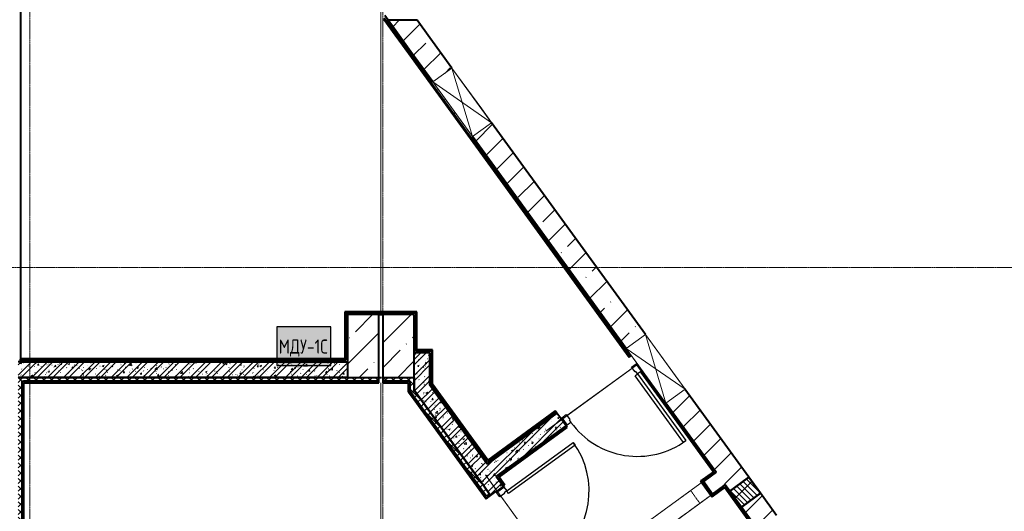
# Model space of a CAD drawing. Header units: millimetres. Extents: x -135639 to 224623, y -383017 to -59102.
# Tile 392 of 494: x 128484 to 141038, y -173727 to -167465. Entities that reach past the tile are written whole.
import ezdxf

# ---------------------------------------------------------------- set-up
doc = ezdxf.new("R2010")
doc.units = ezdxf.units.MM
for name, pattern in [('Линия сетки', [25, 20, -2.5, 0, -2.5]), ('Сверху', [3.96875, 2.38125, -1.5875]), ('Сверху_2_', [4.5, 3, -1.5]), ('Штрих_3_1_5_', [4.5, 3, -1.5]), ('Штриховая_ш3 п1_5', [4.5, 3, -1.5])]:
    doc.linetypes.add(name, pattern=pattern)
for name, color, linetype, lineweight in [('A-000-M_MASS', 7, 'Continuous', 18), ('A-200-M_WALL', 7, 'Continuous', 18), ('A-200-M_WALL_EXT', 7, 'Continuous', 18), ('A-200-M_WALL_INT', 7, 'Continuous', 18), ('A-200-M_WALL_PAT', 7, 'Continuous', 40), ('A-242-MB_STAIR', 7, 'Сверху_2_', 18), ('A-314-M_WINDOW', 7, 'Continuous', 18), ('A-314-M_WINDOW_OPEN', 7, 'Continuous', 18), ('A-325-M_DOOR', 7, 'Continuous', 18), ('A-325-M_DOOR__FRAME', 7, 'Continuous', 30), ('A-325-M_DOOR_OPENING', 7, 'Continuous', 18), ('A-325-M_DOOR_PANEL', 7, 'Continuous', 30), ('S-280-M_COLUMN', 7, 'Continuous', 18), ('S-280-M_STRUCT_FRAME', 7, 'Continuous', 18), ('Z-030-M_GRID', 7, 'Continuous', 9), ('Z-060-M_DETAIL', 7, 'Continuous', 18), ('Арматура воздуховодов', 7, 'Continuous', 18), ('ОС', 5, 'Continuous', 25)]:
    doc.layers.add(name, color=color, linetype=linetype, lineweight=lineweight)
doc.layers.add('A-010-M_ROOM_SEPARATION', color=4, linetype='Штриховая_ш3 п1_5', lineweight=40, true_color=0x00ffff)
doc.layers.add('ССПС', color=5, linetype='Continuous')
doc.styles.add('1111', font='isocpeur.ttf')
pattern_1 = [(50, (0, 0), (218.62117, -19.1268), [22.86, -251.46]), (355, (0, 0), (-42.29187, 229.2684), [18.288, -201.168]), (100.451, (18.22, -1.6), (176.33107, 210.13963), [19.428, -213.708]), (46.184, (0, 60.96), (325.29495, -50.45164), [34.29, -377.19]), (96.636, (27.1, 56.76), (284.883, 296.91266), [29.142, -320.562]), (351.184, (0, 60.96), (284.8858, 296.9107), [27.432, -301.752]), (21, (30.48, 45.72), (181.93753, -122.71832), [22.86, -251.46]), (326, (30.48, 45.72), (74.16223, 221.02618), [18.288, -201.168]), (71.451, (45.64, 35.5), (256.10035, 98.30526), [19.428, -213.708]), (37.5, (0, 0), (3.70639, 101.465895), [3.353, -195.377, 3.353, -200.863, -201.93]), (37.5, (0, 0), (3.70639, 101.465895), [-402.946, 3.353, -198.577]), (7.5, (0, 0), (80.18358, 120.21653), [3.353, -113.081, 3.353, -190.805, -76.962]), (7.5, (0, 0), (80.18358, 120.21653), [-310.591, 3.353, -73.609]), (327.5, (-67.97, 0), (162.708646, -6.87497), [3.353, -72.847, 3.353, -234.391, -315.468]), (327.5, (-67.97, 0), (162.708646, -6.87497), [-313.944, 3.353, -312.115]), (317.5, (-98.45, 0), (177.75468, 30.51183), [3.353, -95.707, 3.353, -154.534, -224.028]), (317.5, (-98.45, 0), (177.75468, 30.51183), [-256.946, 3.353, -220.675])]
pattern_2 = [(45, (0, 0), (-101.02788, 101.02788), []), (45, (67.35, 0), (-101.02788, 101.02788), [])]
pattern_3 = [(45, (0, 0), (-49.497475, 49.497475), []), (135, (0, 0), (-49.497475, -49.497475), [])]
pattern_4 = [(0, (0, 0), (406.4, 101.6), [33.528, -271.272, 33.528, -271.272, -1625.6]), (0, (0, 0), (406.4, 101.6), [-609.6, 33.528, -576.072, 33.528, -271.272, -711.2]), (0, (0, 0), (406.4, 101.6), [-1524, 33.528, -169.672, 33.528, -474.472]), (120, (152.4, 50.8), (-291.18818, 301.152724), [33.528, -271.272, 33.528, -271.272, -1625.6]), (120, (152.4, 50.8), (-291.18818, 301.152724), [-609.6, 33.528, -576.072, 33.528, -271.272, -711.2]), (120, (152.4, 50.8), (-291.18818, 301.152724), [-1524, 33.528, -169.672, 33.528, -474.472]), (240, (203.2, 254), (-115.21182, -402.752724), [33.528, -271.272, 33.528, -271.272, -1625.6]), (240, (203.2, 254), (-115.21182, -402.752724), [-609.6, 33.528, -576.072, 33.528, -271.272, -711.2]), (240, (203.2, 254), (-115.21182, -402.752724), [-1524, 33.528, -169.672, 33.528, -474.472])]
pattern_5 = [(45, (0, 0), (-314.309, 314.309), []), (45, (314.3, 0), (-314.309, 314.309), [555.625, -111.125, 3.353, -107.772])]

# ---------------------------------------------------------------- blocks, each defined once
blk = doc.blocks.new('101_Дверь_Однопольная - _ПЧ_Мет_1000х2000_ЛК_EIS60_Пр-4455844-B1_-7_650_')
at = {"layer": 'A-325-M_DOOR', "color": 253, "lineweight": 30, "true_color": 0xaaaaaa}
for p, q in [((-600, 100), (-585, 100)), ((-585, 100), (-585, -15)), ((585, -15), (585, 100)), ((585, 100), (600, 100)), ((600, 100), (600, -15)), ((-585, -15), (-600, -15)), ((600, -15), (585, -15))]:
    blk.add_line(p, q, dxfattribs=at)
at = {"layer": 'A-325-M_DOOR__FRAME', "color": 253, "true_color": 0xaaaaaa}
for p, q in [((-585, 100), (-525, 100)), ((-585, -15), (-585, 100)), ((-525, 100), (-525, 60)), ((-525, 60), (-515, 60)), ((-515, 60), (-515, -15)), ((515, 60), (525, 60)), ((515, -15), (515, 60)), ((525, 100), (585, 100)), ((525, 60), (525, 100)), ((585, 100), (585, -15)), ((-515, -15), (-585, -15)), ((585, -15), (515, -15))]:
    blk.add_line(p, q, dxfattribs=at)
at = {"layer": 'A-325-M_DOOR_PANEL', "color": 253, "true_color": 0xaaaaaa}
for p, q in [((-525, 1150), (-485, 1150)), ((-525, 100), (-525, 1150)), ((-485, 1150), (-485, 100)), ((-485, 100), (-525, 100))]:
    blk.add_line(p, q, dxfattribs=at)
blk.add_arc((-525, 100), 1050, 0, 90, dxfattribs=at)
blk = doc.blocks.new('101_Дверь_Однопольная - _ПЧ_Мет_1000х2000_ЛК_EIS60_Пр-4455475-B1_-7_650_')
at = {"layer": 'A-325-M_DOOR', "color": 253, "lineweight": 30, "true_color": 0xaaaaaa}
for p, q in [((-600, 100), (-585, 100)), ((-600, -15), (-600, 100)), ((-585, 100), (-585, -15)), ((585, -15), (585, 100)), ((585, 100), (600, 100)), ((600, 100), (600, -15)), ((-585, -15), (-600, -15)), ((600, -15), (585, -15))]:
    blk.add_line(p, q, dxfattribs=at)
at = {"layer": 'A-325-M_DOOR__FRAME', "color": 253, "true_color": 0xaaaaaa}
for p, q in [((-585, 100), (-525, 100)), ((-585, -15), (-585, 100)), ((-525, 100), (-525, 60)), ((-525, 60), (-515, 60)), ((-515, 60), (-515, -15)), ((515, 60), (525, 60)), ((515, -15), (515, 60)), ((525, 100), (585, 100)), ((525, 60), (525, 100)), ((585, 100), (585, -15)), ((-515, -15), (-585, -15)), ((585, -15), (515, -15))]:
    blk.add_line(p, q, dxfattribs=at)
at = {"layer": 'A-325-M_DOOR_PANEL', "color": 253, "true_color": 0xaaaaaa}
for p, q in [((-525, 1150), (-485, 1150)), ((-525, 100), (-525, 1150)), ((-485, 1150), (-485, 100)), ((-485, 100), (-525, 100))]:
    blk.add_line(p, q, dxfattribs=at)
blk.add_arc((-525, 100), 1050, 0, 90, dxfattribs=at)
blk = doc.blocks.new('ПР - _ПЧ_1200_200_Оп250-0_Шаг300_Арм16_Арм10-3254951-B1_-7_650_')
at = {"layer": 'S-280-M_STRUCT_FRAME', "color": 21, "true_color": 0xffaaaa}
for p, q in [((-600, 0), (850, 0)), ((-515, 0), (515, 0)), ((-515, 0), (515, 0)), ((600, 0), (850, 0))]:
    blk.add_line(p, q, dxfattribs=at)
blk = doc.blocks.new('ПР - _ПЧ_1200_200_Оп250-250_Шаг300_Арм16_Арм10-3250725-B1_-7_650_')
at = {"layer": 'S-280-M_STRUCT_FRAME', "color": 21, "true_color": 0xffaaaa}
for p, q in [((-850, 0), (850, 0)), ((-850, 0), (-600, 0)), ((-515, 0), (515, 0)), ((-515, 0), (515, 0)), ((600, 0), (850, 0))]:
    blk.add_line(p, q, dxfattribs=at)
blk = doc.blocks.new('180_ДефШов_ОснЛиния_ - Накладной профиль шир_ 50 мм Пол-3671940-B1_-7_650_')
at = {"layer": 'A-000-M_MASS', "color": 253, "true_color": 0xaaaaaa}
blk.add_line((35, 0), (4965, 0), dxfattribs=at)
blk = doc.blocks.new('180_ДефШов_ОснЛиния_ - Накладной профиль шир_ 50 мм Пол-3770030-B1_-7_650_')
at = {"layer": 'A-000-M_MASS', "color": 253, "true_color": 0xaaaaaa}
blk.add_line((0, 0), (4258, 0), dxfattribs=at)
blk = doc.blocks.new('135_SLK_GD_AR_rvt-1-B1_-7_650_')
at = {"layer": 'A-200-M_WALL_PAT', "lineweight": 9, "true_color": 0xaaaaaa}
h = blk.add_hatch(dxfattribs=at)
h.set_pattern_fill('FP_11', color=253, style=0, pattern_type=2)
h.set_pattern_definition(pattern_4)
h.paths.add_polyline_path([(141593, 24936), (141609, 24948), (141439, 25183), (141422, 25171)])
h = blk.add_hatch(dxfattribs=at)
h.set_pattern_fill('FP_11', color=253, style=0, pattern_type=2)
h.set_pattern_definition(pattern_4)
h.paths.add_polyline_path([(144405, 21066), (144421, 21078), (141609, 24948), (141593, 24936), (144355, 21134)])
h = blk.add_hatch(dxfattribs=at)
h.set_pattern_fill('FP_11', color=253, style=0, pattern_type=2)
h.set_pattern_definition(pattern_4)
h.paths.add_polyline_path([(141005, 21600), (141232, 21600), (141232, 21620), (140800, 21620), (140800, 21600)])
h = blk.add_hatch(dxfattribs=at)
h.set_pattern_fill('FP_11', color=253, style=0, pattern_type=2)
h.set_pattern_definition(pattern_4)
h.paths.add_polyline_path([(141650, 21600), (141670, 21600), (141670, 21620), (141232, 21620), (141232, 21600), (141250, 21600)])
h = blk.add_hatch(dxfattribs=at)
h.set_pattern_fill('FP_11', color=253, style=0, pattern_type=2)
h.set_pattern_definition(pattern_4)
h.paths.add_polyline_path([(141670, 21115), (141670, 21600), (141650, 21600), (141650, 21115)])
h = blk.add_hatch(dxfattribs=at)
h.set_pattern_fill('FP_1', color=253, style=0, pattern_type=2)
h.set_pattern_definition(pattern_1)
h.paths.add_polyline_path([(141850, 20363), (141850, 21115), (141650, 21115), (141650, 20638), (141792, 20443)])
h = blk.add_hatch(dxfattribs=at)
h.set_pattern_fill('FP_2', color=253, style=0, pattern_type=2)
h.set_pattern_definition(pattern_2)
h.paths.add_polyline_path([(141850, 20363), (141850, 21115), (141650, 21115), (141650, 20638), (141792, 20443)])
h = blk.add_hatch(dxfattribs=at)
h.set_pattern_fill('FP_11', color=253, style=0, pattern_type=2)
h.set_pattern_definition(pattern_4)
h.paths.add_polyline_path([(141685, 21115), (141870, 21115), (141870, 21135), (141670, 21135), (141670, 21115)])
h = blk.add_hatch(dxfattribs=at)
h.set_pattern_fill('FP_11', color=253, style=0, pattern_type=2)
h.set_pattern_definition(pattern_4)
h.paths.add_polyline_path([(141870, 20676), (141870, 21115), (141850, 21115), (141850, 20703)])
h = blk.add_hatch(dxfattribs=at)
h.set_pattern_fill('FP_1', color=253, style=0, pattern_type=2)
h.set_pattern_definition(pattern_1)
h.paths.add_polyline_path([(140780, 20800), (140800, 20800), (140800, 21000), (136600, 21000), (136600, 20800), (140735, 20800)])
h = blk.add_hatch(dxfattribs=at)
h.set_pattern_fill('FP_2', color=253, style=0, pattern_type=2)
h.set_pattern_definition(pattern_2)
h.paths.add_polyline_path([(140780, 20800), (140800, 20800), (140800, 21000), (136600, 21000), (136600, 20800), (140735, 20800)])
h = blk.add_hatch(dxfattribs=at)
h.set_pattern_fill('FP_11', color=253, style=0, pattern_type=2)
h.set_pattern_definition(pattern_4)
h.paths.add_polyline_path([(140765, 21000), (140780, 21000), (140780, 21020), (136620, 21020), (136620, 21000), (140735, 21000)])
h = blk.add_hatch(dxfattribs=at)
h.set_pattern_fill('FP_11', color=253, style=0, pattern_type=2)
h.set_pattern_definition(pattern_4)
h.paths.add_polyline_path([(145471, 19598), (145488, 19609), (144559, 20888), (144543, 20876), (145469, 19602)])
h = blk.add_hatch(dxfattribs=at)
h.set_pattern_fill('FP_10', color=253, style=0, pattern_type=2)
h.set_pattern_definition(pattern_3)
h.paths.add_polyline_path([(136600, 15600), (136650, 15600), (136650, 20800), (136600, 20800), (136600, 16451)])
h = blk.add_hatch(dxfattribs=at)
h.set_pattern_fill('FP_10', color=253, style=0, pattern_type=2)
h.set_pattern_definition(pattern_3)
h.paths.add_polyline_path([(141200, 20750), (141200, 20800), (136650, 20800), (136650, 20750), (141005, 20750)])
at = {"layer": 'A-200-M_WALL_PAT', "lineweight": 9, "true_color": 0xd2d2d2}
h = blk.add_hatch(dxfattribs=at)
h.set_pattern_fill('FP_11', color=254, style=0, pattern_type=2)
h.set_pattern_definition(pattern_4)
h.paths.add_polyline_path([(136650, 15600), (136670, 15600), (136670, 20750), (136650, 20750), (136650, 16451)])
h = blk.add_hatch(dxfattribs=at)
h.set_pattern_fill('FP_11', color=254, style=0, pattern_type=2)
h.set_pattern_definition(pattern_4)
h.paths.add_polyline_path([(141200, 20730), (141200, 20750), (136670, 20750), (136671, 20730), (141005, 20730)])
at = {"layer": 'A-200-M_WALL_PAT', "lineweight": 9, "true_color": 0xaaaaaa}
h = blk.add_hatch(dxfattribs=at)
h.set_pattern_fill('FP_10', color=253, style=0, pattern_type=2)
h.set_pattern_definition(pattern_3)
h.paths.add_polyline_path([(141580, 20750), (141600, 20750), (141600, 20800), (141250, 20800), (141250, 20750), (141579, 20750)])
at = {"layer": 'A-200-M_WALL_PAT', "lineweight": 9, "true_color": 0xd2d2d2}
h = blk.add_hatch(dxfattribs=at)
h.set_pattern_fill('FP_11', color=254, style=0, pattern_type=2)
h.set_pattern_definition(pattern_4)
h.paths.add_polyline_path([(141250, 20730), (141580, 20730), (141579, 20750), (141250, 20750)])
at = {"layer": 'A-200-M_WALL_PAT', "lineweight": 9, "true_color": 0xaaaaaa}
h = blk.add_hatch(dxfattribs=at)
h.set_pattern_fill('FP_10', color=253, style=0, pattern_type=2)
h.set_pattern_definition(pattern_3)
h.paths.add_polyline_path([(141650, 20553), (141650, 20800), (141600, 20800), (141600, 20622)])
at = {"layer": 'A-200-M_WALL_PAT', "lineweight": 9, "true_color": 0xd2d2d2}
h = blk.add_hatch(dxfattribs=at)
h.set_pattern_fill('FP_11', color=254, style=0, pattern_type=2)
h.set_pattern_definition(pattern_4)
h.paths.add_polyline_path([(147135, 12970), (147151, 12981), (143302, 18280), (143342, 18309), (143331, 18325), (143274, 18284), (147107, 13009)])
h.paths.add_polyline_path([(142567, 19257), (142624, 19298), (142612, 19314), (142572, 19285), (141600, 20622), (141600, 20586), (142189, 19778)])
at = {"layer": 'A-200-M_WALL_PAT', "lineweight": 9, "true_color": 0xaaaaaa}
h = blk.add_hatch(dxfattribs=at)
h.set_pattern_fill('FP_10', color=253, style=0, pattern_type=2)
h.set_pattern_definition(pattern_3)
h.paths.add_polyline_path([(147140, 12998), (147180, 13027), (143342, 18309), (143302, 18280), (147107, 13043)])
h.paths.add_polyline_path([(142572, 19285), (142612, 19314), (141650, 20638), (141650, 20553), (142213, 19778)])
h = blk.add_hatch(dxfattribs=at)
h.set_pattern_fill('FP_1', color=253, style=0, pattern_type=2)
h.set_pattern_definition(pattern_1)
h.paths.add_polyline_path([(142419, 19580), (142581, 19698), (141850, 20703), (141850, 20363), (142275, 19778)])
h = blk.add_hatch(dxfattribs=at)
h.set_pattern_fill('FP_2', color=253, style=0, pattern_type=2)
h.set_pattern_definition(pattern_2)
h.paths.add_polyline_path([(142419, 19580), (142581, 19698), (141850, 20703), (141850, 20363), (142275, 19778)])
h = blk.add_hatch(dxfattribs=at)
h.set_pattern_fill('FP_11', color=253, style=0, pattern_type=2)
h.set_pattern_definition(pattern_4)
h.paths.add_polyline_path([(142581, 19698), (142597, 19709), (141870, 20710), (141870, 20676), (142522, 19778)])
h = blk.add_hatch(dxfattribs=at)
h.set_pattern_fill('FP_1', color=253, style=0, pattern_type=2)
h.set_pattern_definition(pattern_1)
h.paths.add_polyline_path([(142537, 19418), (143588, 20182), (143471, 20344), (142419, 19580)])
h = blk.add_hatch(dxfattribs=at)
h.set_pattern_fill('FP_2', color=253, style=0, pattern_type=2)
h.set_pattern_definition(pattern_2)
h.paths.add_polyline_path([(142537, 19418), (143588, 20182), (143471, 20344), (142419, 19580)])
h = blk.add_hatch(dxfattribs=at)
h.set_pattern_fill('FP_11', color=253, style=0, pattern_type=2)
h.set_pattern_definition(pattern_4)
h.paths.add_polyline_path([(142597, 19709), (143471, 20344), (143459, 20360), (142585, 19725)])
h = blk.add_hatch(dxfattribs=at)
h.set_pattern_fill('FP_11', color=253, style=0, pattern_type=2)
h.set_pattern_definition(pattern_4)
h.paths.add_polyline_path([(142710, 19520), (143600, 20166), (143588, 20182), (142698, 19536)])
h = blk.add_hatch(dxfattribs=at)
h.set_pattern_fill('FP_11', color=253, style=0, pattern_type=2)
h.set_pattern_definition(pattern_4)
h.paths.add_polyline_path([(145338, 19476), (145499, 19593), (145488, 19609), (145326, 19492)])
h = blk.add_hatch(dxfattribs=at)
h.set_pattern_fill('FP_1', color=253, style=0, pattern_type=2)
h.set_pattern_definition(pattern_1)
h.paths.add_polyline_path([(143477, 18124), (143639, 18241), (143492, 18444), (143331, 18325), (143342, 18309)])
h.paths.add_polyline_path([(142625, 19297), (142786, 19414), (142698, 19536), (142537, 19418), (142624, 19298)])
h = blk.add_hatch(dxfattribs=at)
h.set_pattern_fill('FP_2', color=253, style=0, pattern_type=2)
h.set_pattern_definition(pattern_2)
h.paths.add_polyline_path([(143477, 18124), (143639, 18241), (143492, 18444), (143331, 18325), (143342, 18309)])
h.paths.add_polyline_path([(142625, 19297), (142786, 19414), (142698, 19536), (142537, 19418), (142624, 19298)])
h = blk.add_hatch(dxfattribs=at)
h.set_pattern_fill('FP_11', color=253, style=0, pattern_type=2)
h.set_pattern_definition(pattern_4)
h.paths.add_polyline_path([(143627, 18258), (143643, 18269), (143508, 18455), (143492, 18444), (143624, 18262)])
h.paths.add_polyline_path([(142786, 19414), (142803, 19426), (142726, 19531), (142710, 19520), (142713, 19515)])
h = blk.add_hatch(dxfattribs=at)
h.set_pattern_fill('FP_11', color=253, style=0, pattern_type=2)
h.set_pattern_definition(pattern_4)
h.paths.add_polyline_path([(145439, 19302), (145455, 19314), (145326, 19492), (145310, 19480)])
h = blk.add_hatch(dxfattribs=at)
h.set_pattern_fill('FP_11', color=253, style=0, pattern_type=2)
h.set_pattern_definition(pattern_4)
h.paths.add_polyline_path([(145451, 19286), (145613, 19404), (145601, 19420), (145439, 19302)])
h = blk.add_hatch(dxfattribs=at)
h.set_pattern_fill('FP_11', color=253, style=0, pattern_type=2)
h.set_pattern_definition(pattern_4)
h.paths.add_polyline_path([(148998, 14744), (149014, 14755), (145617, 19432), (145601, 19420), (148995, 14748)])
at = {"layer": 'A-010-M_ROOM_SEPARATION', "color": 131, "linetype": 'Штрих_3_1_5_', "true_color": 0xaaffff}
blk.add_line((141200, 20800), (141250, 20800), dxfattribs=at)
at = {"layer": 'A-200-M_WALL', "color": 253, "lineweight": 40, "true_color": 0xaaaaaa}
for p, q in [((141269, 25382), (141422, 25171)), ((141422, 25171), (141593, 24936)), ((141593, 24936), (144405, 21066)), ((140780, 21620), (140780, 21020)), ((140780, 21620), (140800, 21620)), ((141232, 21620), (140800, 21620)), ((141670, 21620), (141232, 21620)), ((141670, 21620), (141670, 21600)), ((141670, 21135), (141670, 21600)), ((141670, 21115), (141650, 21115)), ((141650, 21115), (141670, 21115)), ((141685, 21135), (141670, 21135)), ((141685, 21115), (141670, 21115)), ((141870, 21135), (141685, 21135)), ((141850, 21115), (141685, 21115)), ((141850, 20703), (141850, 21115)), ((141850, 21115), (141850, 20703)), ((141870, 21135), (141870, 21115)), ((141870, 20710), (141870, 21115)), ((136635, 21020), (136620, 21020)), ((136620, 21000), (136635, 21000)), ((140765, 21020), (136635, 21020)), ((140735, 21000), (136635, 21000)), ((136635, 21000), (140735, 21000)), ((140765, 21000), (140735, 21000)), ((140735, 21000), (140765, 21000)), ((140780, 21020), (140765, 21020)), ((140765, 21000), (140780, 21000)), ((140780, 21000), (140800, 21000)), ((144543, 20876), (145469, 19602)), ((136650, 20750), (136650, 15600)), ((136650, 20750), (136670, 20750)), ((136670, 20750), (136671, 20750)), ((136670, 20730), (136670, 15600)), ((136670, 20730), (136671, 20730)), ((141200, 20750), (136671, 20750)), ((141200, 20730), (136671, 20730)), ((141579, 20750), (141250, 20750)), ((141579, 20730), (141250, 20730)), ((141579, 20750), (141580, 20750)), ((141579, 20730), (141580, 20730)), ((141580, 20750), (141600, 20750)), ((141580, 20616), (141580, 20730)), ((141600, 20622), (141600, 20750)), ((141580, 20616), (141579, 20617)), ((141579, 20617), (141579, 20615)), ((141579, 20615), (141580, 20614)), ((141600, 20588), (141580, 20616)), ((141580, 20614), (141580, 20616)), ((141650, 20553), (141600, 20622)), ((141885, 20689), (141870, 20710)), ((141870, 20676), (141885, 20655)), ((142585, 19725), (141885, 20689)), ((142581, 19698), (141885, 20655)), ((141885, 20655), (142581, 19698)), ((141600, 20586), (141600, 20588)), ((141650, 20519), (141600, 20588)), ((141600, 20586), (141650, 20518)), ((141650, 20553), (142572, 19285)), ((141650, 20519), (142567, 19257)), ((143459, 20360), (142597, 19734)), ((143471, 20344), (142609, 19718)), ((142609, 19718), (143471, 20344)), ((142698, 19536), (143588, 20182)), ((143588, 20182), (142698, 19536)), ((142726, 19531), (143600, 20166)), ((142597, 19734), (142585, 19725)), ((142597, 19709), (142609, 19718)), ((145471, 19598), (145326, 19492)), ((145469, 19602), (145471, 19598)), ((142710, 19520), (142713, 19515)), ((142786, 19414), (142713, 19515)), ((142713, 19515), (142786, 19414)), ((142729, 19527), (142726, 19531)), ((142803, 19426), (142729, 19527)), ((145310, 19480), (145326, 19492)), ((145310, 19480), (145439, 19302)), ((142537, 19418), (142612, 19314)), ((142612, 19314), (142537, 19418)), ((145451, 19286), (145609, 19401)), ((145609, 19401), (145613, 19404)), ((145613, 19404), (148995, 14748)), ((142567, 19257), (142624, 19298)), ((142572, 19285), (142612, 19314)), ((142612, 19314), (142624, 19298)), ((142624, 19298), (142612, 19314)), ((142624, 19298), (142625, 19297)), ((142625, 19297), (142624, 19298)), ((145451, 19286), (145439, 19302))]:
    blk.add_line(p, q, dxfattribs=at)
at = {"layer": 'A-200-M_WALL_INT', "color": 253, "lineweight": 40, "true_color": 0xaaaaaa}
for p, q in [((136635, 23252), (136635, 25548)), ((141264, 25364), (141410, 25162)), ((141439, 25183), (141275, 25408)), ((141410, 25162), (141581, 24927)), ((141609, 24948), (141439, 25183)), ((141581, 24927), (144393, 21057)), ((141888, 24564), (141609, 24948)), ((144355, 21168), (142394, 23868)), ((136635, 22998), (136635, 23252)), ((136635, 21035), (136635, 22998)), ((140780, 21635), (140765, 21635)), ((140765, 21635), (140765, 21035)), ((140800, 21635), (140780, 21635)), ((141232, 21635), (140800, 21635)), ((141200, 21600), (141232, 21600)), ((141685, 21635), (141232, 21635)), ((141232, 21600), (141250, 21600)), ((141685, 21620), (141685, 21635)), ((141685, 21600), (141685, 21620)), ((141685, 21150), (141685, 21600)), ((141885, 21150), (141685, 21150)), ((141885, 21135), (141885, 21150)), ((141885, 21115), (141885, 21135)), ((141885, 20715), (141885, 21115)), ((136635, 21000), (136600, 21000)), ((140765, 21035), (136635, 21035)), ((144393, 21057), (144421, 21078)), ((144539, 20873), (145465, 19599)), ((136600, 20800), (140800, 20800)), ((136650, 20800), (136600, 20800)), ((136671, 20800), (136650, 20800)), ((140800, 20800), (136671, 20800)), ((136671, 15600), (136671, 20729)), ((136671, 20729), (141200, 20729)), ((141200, 20729), (141200, 20800)), ((141250, 20800), (141250, 20729)), ((141250, 20729), (141579, 20729)), ((141579, 20729), (141579, 20615)), ((141650, 20800), (141650, 20638)), ((141650, 20638), (141650, 20800)), ((142589, 19746), (141885, 20715)), ((141579, 20615), (141650, 20518)), ((142537, 19418), (141650, 20638)), ((141650, 20638), (141850, 20363)), ((141885, 20655), (141850, 20703)), ((141850, 20703), (141870, 20676)), ((141650, 20518), (142567, 19255)), ((145485, 19614), (144861, 20473)), ((141850, 20363), (142419, 19580)), ((143450, 20372), (142589, 19746)), ((143471, 20344), (143450, 20372)), ((143521, 20275), (143471, 20344)), ((142733, 19530), (143603, 20162)), ((143603, 20162), (143588, 20182)), ((142609, 19718), (142581, 19698)), ((142581, 19698), (142597, 19709)), ((145465, 19599), (145323, 19496)), ((145338, 19476), (145499, 19593)), ((145488, 19609), (145485, 19614)), ((145499, 19593), (145488, 19609)), ((142419, 19580), (142537, 19418)), ((142713, 19515), (142698, 19536)), ((142698, 19536), (142710, 19520)), ((142807, 19429), (142733, 19530)), ((145307, 19484), (145303, 19481)), ((145303, 19481), (145435, 19299)), ((145323, 19496), (145307, 19484)), ((145455, 19314), (145338, 19476)), ((142625, 19297), (142693, 19347)), ((142786, 19414), (142807, 19429)), ((145450, 19279), (145611, 19397)), ((145597, 19417), (145455, 19314)), ((145601, 19420), (145597, 19417)), ((145617, 19432), (145601, 19420)), ((145611, 19397), (148991, 14745)), ((145676, 19351), (145617, 19432)), ((145823, 19148), (145676, 19351)), ((142567, 19255), (142625, 19297)), ((145435, 19299), (145447, 19283)), ((145447, 19283), (145450, 19279)), ((146028, 18865), (145823, 19148))]:
    blk.add_line(p, q, dxfattribs=at)
at = {"layer": 'A-242-MB_STAIR', "color": 253, "linetype": 'Сверху', "true_color": 0xaaaaaa}
for p, q in [((145617, 19432), (143756, 18080)), ((145176, 19358), (143962, 18477)), ((145293, 19196), (145176, 19358)), ((145617, 19432), (145293, 19196)), ((146616, 18056), (145617, 19432)), ((146264, 18542), (145617, 19432))]:
    blk.add_line(p, q, dxfattribs=at)
at = {"layer": 'A-000-M_MASS', "color": 253, "lineweight": 18, "true_color": 0xaaaaaa, "rotation": 269.9999999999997}
for name, p in [('180_ДефШов_ОснЛиния_ - Накладной профиль шир_ 50 мм Пол-3671940-B1_-7_650_', (141225, 26600)), ('180_ДефШов_ОснЛиния_ - Накладной профиль шир_ 50 мм Пол-3770030-B1_-7_650_', (141225, 20729))]:
    blk.add_blockref(name, p, dxfattribs=at)
at = {"layer": 'A-325-M_DOOR', "color": 253, "lineweight": 18, "true_color": 0xaaaaaa}
for name, p, rotation in [('101_Дверь_Однопольная - _ПЧ_Мет_1000х2000_ЛК_EIS60_Пр-4455844-B1_-7_650_', (144015, 20616), 215.9999999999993), ('101_Дверь_Однопольная - _ПЧ_Мет_1000х2000_ЛК_EIS60_Пр-4455475-B1_-7_650_', (143058, 18870), 305.9999999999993)]:
    blk.add_blockref(name, p, dxfattribs=dict(at, rotation=rotation))
at = {"layer": 'S-280-M_STRUCT_FRAME', "color": 253, "lineweight": 18, "true_color": 0xaaaaaa}
for name, p, rotation in [('ПР - _ПЧ_1200_200_Оп250-0_Шаг300_Арм16_Арм10-3254951-B1_-7_650_', (144015, 20616), 215.9999999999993), ('ПР - _ПЧ_1200_200_Оп250-250_Шаг300_Арм16_Арм10-3250725-B1_-7_650_', (143058, 18870), 305.9999999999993)]:
    blk.add_blockref(name, p, dxfattribs=dict(at, rotation=rotation))
blk = doc.blocks.new('Бетон-Прямоугольная-Колонна - CLM_Подземные этажи_В40-400х800-1249894-B1_-7_650_')
at = {"layer": 'S-280-M_COLUMN', "lineweight": 9, "true_color": 0xaaaaaa}
h = blk.add_hatch(dxfattribs=at)
h.set_pattern_fill('FP_44', color=253, style=0, pattern_type=2)
h.set_pattern_definition([(45, (-141450, -21200), (-314.309, 314.309), []), (45, (-141135.7, -21200), (-314.309, 314.309), [555.625, -111.125, 3.353, -107.772])])
h.paths.add_polyline_path([(200, -400), (200, 400), (-200, 400), (-200, -400)])
at = {"layer": 'S-280-M_COLUMN', "color": 253, "lineweight": 40, "true_color": 0xaaaaaa}
for p, q in [((200, 400), (-200, 400)), ((-200, 400), (-200, -400)), ((200, -400), (200, 400)), ((-200, -400), (200, -400))]:
    blk.add_line(p, q, dxfattribs=at)
blk = doc.blocks.new('231_Отверстие прямоуг _Окно_Стена_ - Ниша под балку-1914468-B1_-7_650_')
at = {"layer": 'Z-060-M_DETAIL', "lineweight": 9, "true_color": 0xaaaaaa}
h = blk.add_hatch(dxfattribs=at)
h.set_pattern_fill('FP_143', color=253, style=0, pattern_type=2)
h.set_pattern_definition([(9, (70221.097, 129378.175), (-7.821723, 49.384417), [])])
h.paths.add_polyline_path([(0, 150), (0, -150), (250, -150), (250, 150)])
at = {"layer": 'Z-060-M_DETAIL', "color": 253, "lineweight": 50, "true_color": 0xaaaaaa}
for p, q in [((0, -150), (0, 150)), ((0, 150), (250, 150)), ((250, 150), (250, -150)), ((250, -150), (0, -150))]:
    blk.add_line(p, q, dxfattribs=at)
at = {"layer": 'Z-060-M_DETAIL', "color": 253, "true_color": 0xaaaaaa}
for p, q in [((0, 150), (0, -150)), ((250, 150), (0, 150)), ((250, 150), (0, 150)), ((0, 150), (0, -150)), ((250, 150), (250, -150)), ((250, -150), (250, 150)), ((0, -150), (250, -150)), ((0, -150), (250, -150))]:
    blk.add_line(p, q, dxfattribs=at)
at = {"layer": 'Z-060-M_DETAIL', "color": 253, "lineweight": 9, "true_color": 0xaaaaaa}
for p, q in [((183, 150), (0, 150)), ((250, 150), (183, 150)), ((0, -150), (67, -150)), ((67, -150), (250, -150))]:
    blk.add_line(p, q, dxfattribs=at)
blk = doc.blocks.new('ADSK_Дверь_Проем - ADSK_Дверь_Проем-1816048-B1_-7_650_')
at = {"layer": 'A-325-M_DOOR_OPENING', "color": 253, "true_color": 0xaaaaaa}
for p, q in [((-550, 100), (550, 100)), ((-550, -100), (550, -100))]:
    blk.add_line(p, q, dxfattribs=at)
blk = doc.blocks.new('231_Отверстие прямоуг _Окно_Стена_-Без выреза - Отв_КР для раскоса-V260-B1_-7_650_')
at = {"layer": 'A-314-M_WINDOW_OPEN', "color": 253, "true_color": 0xaaaaaa}
for p, q in [((-305, 151), (555, 151)), ((208, 151), (-305, 151)), ((555, 151), (323, 151)), ((555, -151), (-305, -151)), ((-305, -151), (555, -151))]:
    blk.add_line(p, q, dxfattribs=at)
at = {"layer": 'A-314-M_WINDOW_OPEN', "color": 253, "lineweight": 9, "true_color": 0xaaaaaa}
for p, q in [((340, 151), (-305, 151)), ((555, 151), (340, 151)), ((-305, -151), (-90, -151)), ((-90, -151), (555, -151))]:
    blk.add_line(p, q, dxfattribs=at)
at = {"layer": 'Z-060-M_DETAIL', "color": 253, "true_color": 0xaaaaaa}
for p, q in [((-305, 150), (-305, -150)), ((555, 150), (-305, 150)), ((555, 150), (-305, -150)), ((-305, 150), (555, -150)), ((555, 150), (555, -150)), ((-305, -150), (555, -150))]:
    blk.add_line(p, q, dxfattribs=at)
blk = doc.blocks.new('231_Отверстие прямоуг _Окно_Стена_-Без выреза - Отв_КР для раскоса-1950458-B1_-7_650_')
at = {"layer": 'A-314-M_WINDOW_OPEN', "color": 253, "true_color": 0xaaaaaa}
for p, q in [((-305, 151), (555, 151)), ((555, 151), (-305, 151)), ((555, -151), (-305, -151)), ((-305, -151), (555, -151))]:
    blk.add_line(p, q, dxfattribs=at)
at = {"layer": 'A-314-M_WINDOW_OPEN', "color": 253, "lineweight": 9, "true_color": 0xaaaaaa}
for p, q in [((340, 151), (-305, 151)), ((555, 151), (340, 151)), ((-305, -151), (-90, -151)), ((-90, -151), (555, -151))]:
    blk.add_line(p, q, dxfattribs=at)
at = {"layer": 'Z-060-M_DETAIL', "color": 253, "true_color": 0xaaaaaa}
for p, q in [((-305, 150), (-305, -150)), ((555, 150), (-305, 150)), ((555, 150), (-305, -150)), ((-305, 150), (555, -150)), ((555, 150), (555, -150)), ((-305, -150), (555, -150))]:
    blk.add_line(p, q, dxfattribs=at)
blk = doc.blocks.new('135_SLK_GD_KR_rvt-1-B1_-7_650_')
at = {"layer": 'A-200-M_WALL_PAT', "lineweight": 9, "true_color": 0xaaaaaa}
h = blk.add_hatch(dxfattribs=at)
h.set_pattern_fill('FP_20', color=253, style=0, pattern_type=2)
h.set_pattern_definition(pattern_5)
h.paths.add_polyline_path([(141609, 24948), (141852, 25124), (141688, 25350), (141317, 25350)])
h = blk.add_hatch(dxfattribs=at)
h.set_pattern_fill('FP_20', color=253, style=0, pattern_type=2)
h.set_pattern_definition(pattern_5)
h.paths.add_polyline_path([(153582, 8469), (153801, 8678), (152564, 10380), (152322, 10203), (152564, 9869)])
h.paths.add_polyline_path([(151522, 11304), (151765, 11480), (149974, 13945), (149731, 13768), (150420, 12820)])
h.paths.add_polyline_path([(148820, 15022), (149063, 15199), (148840, 15506), (148597, 15330), (148692, 15199)])
h.paths.add_polyline_path([(148450, 15532), (148693, 15708), (148034, 16615), (147792, 16438), (148034, 16104)])
h.paths.add_polyline_path([(147286, 17134), (147529, 17310), (145103, 20649), (144861, 20473), (146654, 18004)])
h.paths.add_polyline_path([(144355, 21168), (144598, 21345), (142636, 24044), (142394, 23868), (143915, 21774)])
h.paths.add_polyline_path([(141888, 24564), (142131, 24740), (141852, 25124), (141609, 24948)])
h = blk.add_hatch(dxfattribs=at)
h.set_pattern_fill('FP_20', color=253, style=0, pattern_type=2)
h.set_pattern_definition(pattern_5)
h.paths.add_polyline_path([(143756, 18080), (144565, 18667), (144448, 18829), (143639, 18241)])
h.paths.add_polyline_path([(145455, 19314), (145617, 19432), (145499, 19593), (145338, 19476)])
at = {"layer": 'A-200-M_WALL_EXT', "color": 253, "lineweight": 40, "true_color": 0xaaaaaa}
for p, q in [((141688, 25350), (141317, 25350)), ((141317, 25350), (141609, 24948)), ((141852, 25124), (141688, 25350)), ((142131, 24740), (141852, 25124)), ((141609, 24948), (141888, 24564)), ((144598, 21345), (142636, 24044)), ((142394, 23868), (144355, 21168)), ((145918, 19527), (145103, 20649)), ((144861, 20473), (145499, 19593)), ((145499, 19593), (145338, 19476)), ((145338, 19476), (145455, 19314)), ((146065, 19325), (145918, 19527)), ((145455, 19314), (145617, 19432)), ((145617, 19432), (145676, 19351)), ((145676, 19351), (145823, 19148)), ((146271, 19042), (146065, 19325)), ((145823, 19148), (146028, 18865))]:
    blk.add_line(p, q, dxfattribs=at)
at = {"layer": 'A-314-M_WINDOW', "color": 253, "lineweight": 18, "true_color": 0xaaaaaa, "rotation": 125.9999999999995}
for name, p in [('231_Отверстие прямоуг _Окно_Стена_-Без выреза - Отв_КР для раскоса-1950458-B1_-7_650_', (142336, 24203)), ('231_Отверстие прямоуг _Окно_Стена_-Без выреза - Отв_КР для раскоса-V260-B1_-7_650_', (144803, 20808)), ('231_Отверстие прямоуг _Окно_Стена_ - Ниша под балку-1914468-B1_-7_650_', (145944, 19237))]:
    blk.add_blockref(name, p, dxfattribs=at)
at = {"layer": 'A-325-M_DOOR', "color": 253, "lineweight": 18, "true_color": 0xaaaaaa, "rotation": 35.99999999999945}
blk.add_blockref('ADSK_Дверь_Проем - ADSK_Дверь_Проем-1816048-B1_-7_650_', (144952, 19072), dxfattribs=at)
at = {"layer": 'S-280-M_COLUMN', "color": 253, "lineweight": 18, "true_color": 0xaaaaaa}
blk.add_blockref('Бетон-Прямоугольная-Колонна - CLM_Подземные этажи_В40-400х800-1249894-B1_-7_650_', (141450, 21200), dxfattribs=at)
blk = doc.blocks.new('Бетон-Прямоугольная-Колонна - CLM_Подземные этажи_В50-400х800-1217572-B1_-7_650_')
at = {"layer": 'S-280-M_COLUMN', "lineweight": 9, "true_color": 0xaaaaaa}
h = blk.add_hatch(dxfattribs=at)
h.set_pattern_fill('FP_240', color=253, style=0, pattern_type=2)
h.set_pattern_definition([(45, (-141000, -21200), (-314.309, 314.309), []), (45, (-140685.7, -21200), (-314.309, 314.309), [555.625, -111.125, 3.353, -107.772])])
h.paths.add_polyline_path([(200, -400), (200, 400), (-200, 400), (-200, -400), (5, -400)])
at = {"layer": 'S-280-M_COLUMN', "color": 253, "lineweight": 40, "true_color": 0xaaaaaa}
for p, q in [((200, 400), (-200, 400)), ((-200, 400), (-200, -400)), ((200, -400), (200, 400)), ((-200, -400), (200, -400))]:
    blk.add_line(p, q, dxfattribs=at)
blk = doc.blocks.new('135_SLK_K4_KR_rvt-1-B1_-7_650_')
at = {"layer": 'S-280-M_COLUMN', "color": 253, "lineweight": 18, "true_color": 0xaaaaaa}
blk.add_blockref('Бетон-Прямоугольная-Колонна - CLM_Подземные этажи_В50-400х800-1217572-B1_-7_650_', (141000, 21200), dxfattribs=at)
blk = doc.blocks.new('-1 эт')
at = {"layer": 'Z-030-M_GRID', "color": 253, "linetype": 'Линия сетки', "true_color": 0xaaaaaa}
for p, q in [((136750, -19692.8), (136750, 133719.9)), ((141250, -19692.5), (141250, 133719.9)), ((155950.1, 22200), (-3679.7, 22200))]:
    blk.add_line(p, q, dxfattribs=at)
at = {"lineweight": 5}
for name in ['135_SLK_GD_KR_rvt-1-B1_-7_650_', '135_SLK_GD_AR_rvt-1-B1_-7_650_', '135_SLK_K4_KR_rvt-1-B1_-7_650_']:
    blk.add_blockref(name, (0, 0), dxfattribs=at)
blk = doc.blocks.new('ger')
at = {"lineweight": 40, "ltscale": 2, "true_color": 0xffffff}
h = blk.add_hatch(color=7, dxfattribs=at)
h.dxf.hatch_style = 1
h.paths.add_polyline_path([(491036, -67336), (491036, -66843), (490345, -66843), (490345, -67336)])
at = {"layer": 'ОС', "color": 1, "lineweight": 30}
blk.add_lwpolyline([(491036, -66843), (490345, -66843), (490345, -67336), (491036, -67336)], close=True, dxfattribs=at)
at = {"layer": 'ССПС', "color": 1, "lineweight": -2, "ltscale": 1000, "style": '1111', "width": 0.8}
blk.add_text('МДУ-1С', height=180, dxfattribs=at).set_placement((490371, -67186))

msp = doc.modelspace()

# ---------------------------------------------------------------- block references
msp.add_blockref('-1 эт', (-8137, -192821))
at = {"layer": 'Арматура воздуховодов', "lineweight": 30}
msp.add_blockref('ger', (-358584, -104532), dxfattribs=at)

doc.saveas('drawing.dxf')
